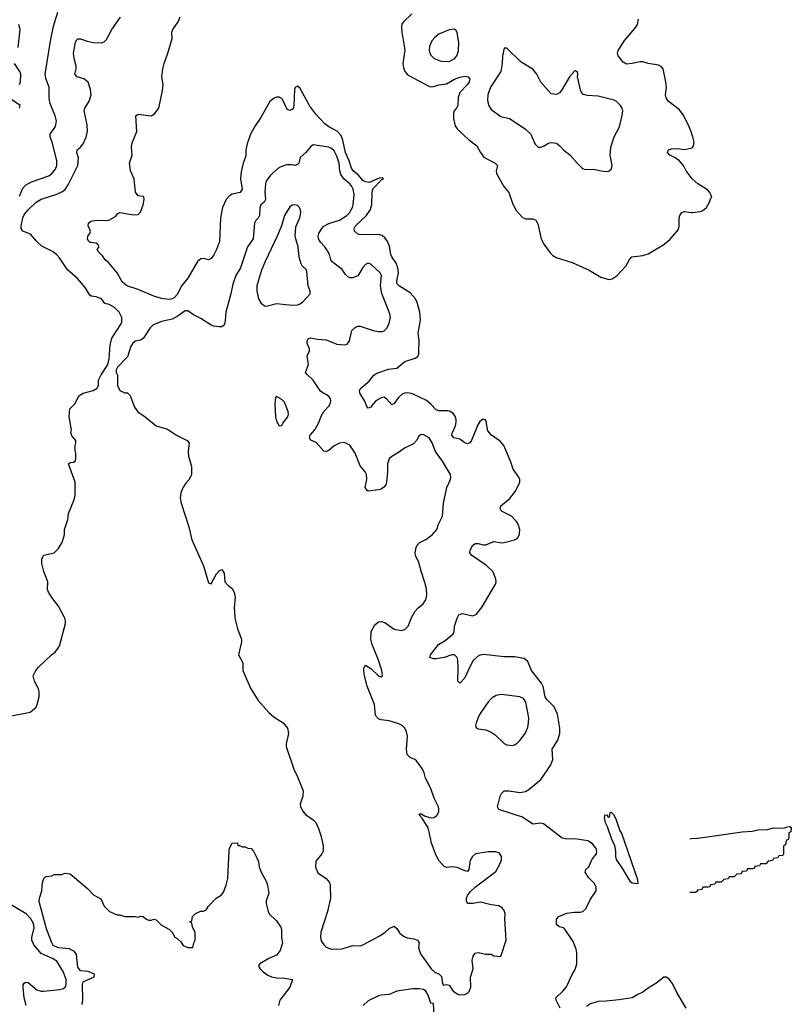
# Model space of a CAD drawing. Header units: inches. Extents: x 1834610 to 2027685, y 642842 to 774116.
# Tile 548 of 632: x 1984865 to 1990766, y 727040 to 734566. Entities that reach past the tile are written whole.
import ezdxf

# ---------------------------------------------------------------- set-up
doc = ezdxf.new("R2010")
doc.units = ezdxf.units.IN
doc.header["$MEASUREMENT"] = 0
for name, color, linetype in [('B9782', 7, 'Continuous'), ('B9783', 7, 'Continuous'), ('B9792', 7, 'Continuous'), ('B9793', 7, 'Continuous')]:
    doc.layers.add(name, color=color, linetype=linetype)

msp = doc.modelspace()

# ---------------------------------------------------------------- linework, layer by layer
at = {"layer": 'B9782', "color": 5}
for points, elevation in [([(1984790, 729242.7), (1984946.3, 729273.7), (1984990, 729312), (1984999, 729330), (1985014, 729390), (1985014, 729430), (1985009, 729450), (1984979.3, 729510), (1984969.4, 729550.6), (1984989.3, 729590), (1985010, 729616), (1985108.7, 729710), (1985135.3, 729730), (1985164, 729770), (1985172.3, 729787.7), (1985216, 729950), (1985216, 729970), (1985209.3, 729990), (1985204.3, 730000)], 240), ([(1986509.8, 730000), (1986510.4, 729990), (1986530.3, 729910.3), (1986561.6, 729830), (1986561.6, 729810), (1986539.1, 729710), (1986570.5, 729650), (1986570.5, 729590), (1986630, 729455.5), (1986690, 729360.5), (1986769.4, 729269.4), (1986810, 729234.9), (1986880.7, 729190), (1986913.4, 729150), (1986920.4, 729110), (1986903.1, 729030), (1986903.6, 729010), (1986964.2, 728830), (1986985.7, 728790), (1987032.3, 728670), (1987030.2, 728629.8), (1987010.3, 728570), (1987013.4, 728550), (1987030, 728516.3), (1987050, 728490.5), (1987108.7, 728448.7), (1987128.7, 728428.7), (1987150, 728382.8), (1987167, 728330), (1987186.7, 728250), (1987186.4, 728210), (1987175.5, 728190), (1987130, 728134), (1987126.9, 728086.9), (1987143.9, 728043.9), (1987210, 728001.6), (1987234.4, 727970), (1987239.5, 727950), (1987241.1, 727850), (1987217.8, 727750), (1987167.9, 727590), (1987164.6, 727550), (1987170, 727524), (1987190, 727493.4), (1987210, 727476.3), (1987250, 727461.6), (1987330, 727462.4), (1987410, 727488.5), (1987470, 727487.7), (1987490, 727494), (1987618.3, 727561.7), (1987661.2, 727590), (1987690, 727618.8), (1987730, 727638), (1987750, 727618), (1987770, 727586), (1987799.9, 727559.9), (1987827.1, 727547.1), (1987879.9, 727539.9), (1987906.8, 727530), (1987918.8, 727510), (1987914, 727470), (1987930, 727424.7), (1988010.9, 727310.9), (1988042, 727282), (1988070, 727272), (1988090, 727252), (1988099.6, 727199.6), (1988106, 727186), (1988130, 727191.3), (1988150, 727184.7), (1988179.9, 727139.9), (1988216.4, 727116.4), (1988230, 727112.7), (1988270, 727114.9), (1988290, 727124.9), (1988302.7, 727137.3), (1988316.2, 727170), (1988312.3, 727247.7), (1988332.3, 727310), (1988324.7, 727375.3), (1988333.6, 727406.4), (1988348.7, 727430), (1988370, 727434.8), (1988430, 727422.8), (1988470, 727422.8), (1988492, 727410), (1988535.9, 727404.1), (1988546.6, 727413.4), (1988586.3, 727530), (1988576.3, 727690), (1988578, 727730), (1988570, 727757.2), (1988556, 727776), (1988530, 727791.5), (1988470, 727800.9), (1988390, 727821.2), (1988330, 727809.2), (1988290, 727809), (1988282, 727830), (1988282, 727850), (1988289, 727870), (1988310, 727898), (1988350, 727938), (1988505.6, 728054.4), (1988534.8, 728105.2), (1988550, 728142), (1988549.2, 728170), (1988535.5, 728195.5), (1988505.2, 728205.2), (1988450, 728205.1), (1988350, 728189.3), (1988327.3, 728170), (1988310, 728142), (1988298.8, 728070), (1988290, 728055.3), (1988270, 728059.3), (1988210, 728085.6), (1988170, 728089.6), (1988130, 728084.5), (1988110, 728091.6), (1988070, 728139.7), (1988050, 728178), (1988013.2, 728270), (1987997.7, 728357.7), (1987987.8, 728387.8), (1987942.7, 728462.7), (1987917.2, 728490), (1987930, 728497.1), (1987960.3, 728480.2), (1988005.7, 728465.7), (1988033.1, 728466.9), (1988056.1, 728483.9), (1988069.6, 728510), (1988071.3, 728531.3), (1988066.6, 728550), (1988034.2, 728614.2), (1988009.6, 728689.6), (1987967.5, 728767.5), (1987958, 728810), (1987943.2, 728843.2), (1987900.2, 728900.2), (1987888, 728910), (1987850, 728925.2), (1987829.5, 728949.5), (1987823.7, 728990), (1987829.6, 729090), (1987823.3, 729123.3), (1987809.3, 729150), (1987789.6, 729169.6), (1987763.6, 729183.6), (1987690, 729206.3), (1987630, 729212.8), (1987610, 729220.5), (1987587, 729247), (1987578.3, 729330), (1987522.7, 729470), (1987501.5, 729550), (1987496.9, 729590), (1987498, 729610), (1987510, 729630.6), (1987550, 729606.4), (1987610, 729550.8), (1987630, 729542.8), (1987639, 729550), (1987634.7, 729590), (1987610, 729669), (1987559.7, 729790), (1987549.7, 729830), (1987553.3, 729890), (1987580.1, 729939.9), (1987610, 729963.1), (1987630, 729966.7), (1987657.1, 729957.1), (1987730, 729906.4), (1987782, 729898), (1987810, 729905.5), (1987835.6, 729930), (1987864.1, 730000)], 240), ([(1988998.9, 727010), (1988967.6, 727070), (1988966, 727090), (1989019.7, 727140.2), (1989047.2, 727172.8), (1989090, 727266.8), (1989114, 727306), (1989124.7, 727350), (1989124.7, 727430), (1989120.4, 727460.4), (1989098.9, 727518.9), (1989034.3, 727614.3), (1989022.8, 727622.8), (1988990, 727632.3), (1988970, 727649.2), (1988969.4, 727690), (1988989.3, 727710), (1989050, 727735.2), (1989104.4, 727744.4), (1989150, 727744.4), (1989171.1, 727748.9), (1989195.1, 727770), (1989230, 727842), (1989273.6, 727906.4), (1989274.6, 727934.6), (1989262, 727962), (1989214, 728010), (1989189.2, 728050.8), (1989195.3, 728070), (1989218, 728090), (1989244, 728150), (1989275.3, 728190), (1989279, 728210), (1989274, 728230), (1989246.3, 728266.3), (1989210, 728289.2), (1989110, 728304.5), (1989050, 728302.4), (1989014, 728310), (1988870, 728418.7), (1988850, 728425.1), (1988790, 728415.6), (1988710, 728469.7), (1988529.7, 728529.7), (1988518, 728550), (1988539.5, 728630), (1988550, 728650.8), (1988569.2, 728670), (1988607.7, 728672.3), (1988690, 728658), (1988733.7, 728666.3), (1988758.4, 728681.6), (1988850, 728757.1), (1988896.6, 728823.4), (1988926, 728870), (1988941.3, 728910), (1988937.4, 728990), (1988980.6, 729059.4), (1988995.6, 729110), (1988995.6, 729150), (1988976.8, 729256.8), (1988952.7, 729312.7), (1988896.3, 729370), (1988883.9, 729390), (1988867.9, 729467.9), (1988854.9, 729494.9), (1988779.7, 729590), (1988750, 729660.9), (1988722.2, 729682.3), (1988650, 729695.4), (1988570, 729696), (1988412.5, 729712.5), (1988375.6, 729704.4), (1988333.3, 729666.7), (1988305, 729615.1), (1988270, 729535.6), (1988230, 729493.2), (1988216, 729510), (1988219.1, 729610), (1988215.1, 729670), (1988209.6, 729690), (1988190, 729709.6), (1988170, 729709.7), (1988110, 729689.8), (1988050, 729679.5), (1988030, 729679.3), (1988002, 729690), (1988006.6, 729710), (1988067.1, 729790), (1988119.6, 729820.4), (1988181.3, 729870), (1988188.3, 729890), (1988190, 729931), (1988209.7, 729990), (1988215.2, 730000)], 220), ([(1989990, 728305.2), (1990000, 728305.9)], 220), ([(1985342.2, 727037.8), (1985347.2, 727072.8), (1985345.6, 727190), (1985349.8, 727210.2), (1985435.3, 727250), (1985438, 727270), (1985389.6, 727289.6), (1985330, 727294.5), (1985310, 727324), (1985299.3, 727419.3), (1985283, 727443), (1985242.5, 727462.5), (1985165.2, 727470), (1985150, 727475.4), (1985122, 727490), (1985111.6, 727510), (1985070, 727617.2), (1985014, 727826), (1985015.3, 727850), (1985034, 727906), (1985039, 727970), (1985050, 728002), (1985064, 728016), (1985110, 728022), (1985130, 728031.3), (1985188.4, 728031.6), (1985210, 728042), (1985250, 728038), (1985384.5, 727924.5), (1985430, 727876), (1985484.7, 727844.7), (1985511.3, 727790), (1985552, 727750), (1985610, 727724.7), (1985630, 727724.7), (1985670, 727711.3), (1985748.4, 727711.6), (1985770, 727704.7), (1985790, 727712), (1985808.4, 727711.6), (1985830, 727692), (1985850, 727682), (1985870, 727682), (1985890, 727691.3), (1985910, 727684.7), (1985950, 727644.7), (1986010, 727612), (1986030.9, 727590.9), (1986051.6, 727551.6), (1986070, 727542), (1986098, 727518), (1986114, 727490), (1986150, 727474), (1986190, 727474), (1986198, 727510), (1986208, 727530), (1986208, 727590), (1986186, 727630), (1986182, 727662), (1986166, 727670), (1986182, 727678), (1986186, 727710), (1986206, 727730), (1986248.4, 727751.6), (1986270, 727752), (1986290, 727762), (1986308, 727790), (1986368, 727850), (1986406, 727874), (1986423.2, 727896.8), (1986444, 727950), (1986458, 728002), (1986467.2, 728212.8), (1986470, 728232), (1986490, 728272), (1986530, 728274), (1986534, 728254), (1986546, 728254), (1986570, 728242), (1986590, 728242), (1986610, 728232), (1986634, 728230), (1986654, 728210), (1986679.6, 728159.6), (1986690.9, 728130.9), (1986696, 728090), (1986710.8, 728050.8), (1986750, 727982), (1986761, 727950), (1986770.7, 727890), (1986751, 727830), (1986751, 727810), (1986764.7, 727750), (1986772, 727730), (1986830, 727678), (1986861, 727630), (1986866, 727610), (1986866, 727550), (1986876, 727510), (1986858, 727450), (1986830, 727415.3), (1986770, 727389.2), (1986702, 727350), (1986692, 727330), (1986704.7, 727310), (1986728.1, 727288.1), (1986762.8, 727262.8), (1986790, 727250.6), (1986830, 727241.6), (1986890, 727240.4), (1986952, 727230), (1986930.8, 727170), (1986854.8, 727070), (1986844, 727030)], 220), ([(1990000, 727894), (1989990, 727894)], 220), ([(1984915.7, 727030), (1984900.2, 727090), (1984892.1, 727167.9), (1984892.6, 727187.4), (1984899.7, 727200.3), (1984910, 727208.4), (1984930, 727206.4), (1984997.3, 727150), (1985030, 727139.5), (1985050, 727140.3), (1985170, 727151.5), (1985199.3, 727160.7), (1985213, 727170), (1985221, 727190), (1985219.3, 727230), (1985197.8, 727290), (1985150, 727369.7), (1985116.9, 727390), (1985029.1, 727429.1), (1984973, 727493), (1984958.3, 727530), (1984958.4, 727550), (1984975.3, 727624.7), (1984970, 727657.2), (1984950, 727692.2), (1984914.5, 727730), (1984782.7, 727810)], 240), ([(1989961.6, 727010), (1989891.6, 727130), (1989858.3, 727198.3), (1989830, 727233.2), (1989810, 727246), (1989790, 727246.6), (1989737.5, 727202.5), (1989670, 727163.7), (1989630, 727132), (1989586.9, 727113.1), (1989550, 727089.4), (1989450, 727073.6), (1989350, 727062.9), (1989290, 727061.3), (1989230, 727043), (1989198.5, 727021.5)], 220), ([(1988035.6, 726950), (1988030, 727046), (1988010, 727048), (1987989.3, 727110), (1987970, 727139), (1987952, 727152), (1987918.9, 727158.9), (1987870, 727157.6), (1987750, 727139.6), (1987690, 727113.3), (1987630, 727109.6), (1987610, 727104.2), (1987530, 727065.6), (1987492.7, 727030)], 240)]:
    msp.add_lwpolyline(points, dxfattribs=dict(at, elevation=elevation))
for points, elevation in [([(1988550, 729407.8), (1988510, 729399.6), (1988478.3, 729381.7), (1988450, 729355.1), (1988390.5, 729270), (1988378, 729250), (1988354.8, 729190), (1988351, 729170), (1988356, 729156), (1988370, 729146), (1988430, 729137.1), (1988470, 729120.4), (1988500.5, 729100.5), (1988570, 729033), (1988590, 729021.6), (1988630, 729017.1), (1988650, 729023.8), (1988670, 729035.5), (1988690, 729056.3), (1988730, 729110.6), (1988750, 729156), (1988757.2, 729190), (1988758, 729230), (1988734.5, 729350), (1988717.4, 729377.4), (1988690.8, 729390.8)], 240), ([(1989390, 728506), (1989378, 728502), (1989372.7, 728467.3), (1989366, 728470), (1989362, 728482), (1989350, 728486), (1989338, 728482), (1989334, 728466), (1989342.8, 728430), (1989358.8, 728398.8), (1989388, 728310), (1989413.2, 728253.2), (1989420.5, 728210), (1989420.5, 728170), (1989426.7, 728146.7), (1989475.9, 728075.9), (1989530, 727981), (1989550, 727967.3), (1989590, 727962), (1989594, 727966), (1989593.2, 727990), (1989470, 728346), (1989455.3, 728370), (1989430, 728446), (1989410, 728486)], 220)]:
    msp.add_lwpolyline(points, close=True, dxfattribs=dict(at, elevation=elevation))
at = {"layer": 'B9783', "color": 5}
for points, elevation in [([(1984864.4, 733215.6), (1984890, 733278), (1984910, 733300.9), (1984954.9, 733325.1), (1985087.1, 733372.9), (1985111.1, 733390), (1985138.1, 733421.9), (1985147.9, 733450), (1985148.3, 733490), (1985113.5, 733630), (1985097.1, 733670), (1985098.2, 733690), (1985138.9, 733750), (1985145.5, 733790), (1985136.5, 733830), (1985096.8, 733930), (1985090.8, 733970), (1985089.8, 734050), (1985067.7, 734107.7), (1985060.1, 734150), (1985103.7, 734416.3), (1985124.4, 734515.6), (1985157, 734623.1)], 260), ([(1985204.3, 730000), (1985162.7, 730082.7), (1985110, 730149.4), (1985085.6, 730190), (1985078.4, 730210), (1985079.3, 730270), (1985050, 730348.7), (1985033.2, 730410), (1985035.3, 730444.7), (1985050, 730471.3), (1985130, 730491.3), (1985158.6, 730521.4), (1985188.7, 730570), (1985208.7, 730630), (1985209, 730670), (1985233.6, 730746.4), (1985239, 730790), (1985279, 730890), (1985288.4, 730928.4), (1985288.7, 731030), (1985238, 731170), (1985250, 731182), (1985276.4, 731183.6), (1985288.4, 731191.6), (1985295.3, 731210), (1985295.3, 731250), (1985288.7, 731270), (1985288.7, 731310), (1985295.3, 731330), (1985295.3, 731350), (1985264.7, 731384.7), (1985255.3, 731410), (1985262, 731430), (1985244, 731530), (1985248.4, 731591.6), (1985288.4, 731631.6), (1985318, 731690), (1985350, 731711.3), (1985426, 731730), (1985458, 731750), (1985468.4, 731771.6), (1985468.7, 731810), (1985489.1, 731850.9), (1985536.4, 731923.6), (1985549, 731971), (1985558, 732078), (1985569.6, 732130), (1985640, 732240), (1985645.7, 732254.3), (1985647, 732290), (1985625, 732330), (1985590, 732365.3), (1985550, 732387.3), (1985516.3, 732396.3), (1985490, 732431), (1985450, 732447.1), (1985411.3, 732451.3), (1985400.4, 732460.4), (1985372.1, 732510), (1985340.8, 732550), (1985303.5, 732590), (1985230, 732654.5), (1985170, 732745.7), (1985150, 732768.6), (1985121.6, 732790), (1985034.7, 732834.7), (1984995.2, 732870), (1984946.6, 732926.6), (1984888.5, 732948.5), (1984877.2, 732970), (1984876.1, 732990), (1984887.9, 733052.1), (1984901.3, 733078.7), (1984930, 733112.8), (1984990, 733170.2), (1985030, 733192.8), (1985150, 733232), (1985187.4, 733250), (1985211.9, 733268.1), (1985235.7, 733304.3), (1985308.5, 733450), (1985313.8, 733510), (1985301.1, 733550), (1985304.7, 733570), (1985329.8, 733590.2), (1985350, 733616.3), (1985372.5, 733667.5), (1985382.8, 733710), (1985382, 733762), (1985358.7, 733870), (1985363.6, 733890), (1985396.9, 733943.1), (1985411.5, 733990), (1985407.5, 734032.5), (1985387.6, 734087.6), (1985354.5, 734114.5), (1985304.5, 734130), (1985288, 734150), (1985297.7, 734190), (1985297.7, 734210), (1985281, 734270), (1985277.2, 734310), (1985292.6, 734390), (1985300.5, 734410), (1985310, 734420.4), (1985330, 734419.6), (1985380.7, 734400.7), (1985430, 734391.1), (1985490, 734389), (1985510, 734395.8), (1985530, 734413.4), (1985570, 734490.5), (1985635.1, 734584.9)], 240), ([(1988215.2, 730000), (1988224.1, 730015.9), (1988250, 730027), (1988330, 730008.4), (1988357.2, 730022.8), (1988402.5, 730077.5), (1988503.7, 730250), (1988509.3, 730270), (1988506.6, 730290), (1988485.8, 730345.8), (1988433.7, 730393.7), (1988322.9, 730470), (1988308, 730490), (1988309.7, 730510), (1988330, 730548.4), (1988350, 730562.6), (1988370, 730562.3), (1988410, 730550.3), (1988430, 730552), (1988490, 730575.8), (1988550, 730566.7), (1988570, 730568.4), (1988648, 730590), (1988670, 730601), (1988677.2, 730610), (1988686.3, 730633.7), (1988689.4, 730670), (1988677, 730710), (1988664.5, 730730), (1988626, 730770), (1988548.7, 730808.7), (1988538.4, 730830), (1988545.1, 730850), (1988614.2, 730905.8), (1988657.8, 730962.2), (1988689.7, 731030), (1988689.7, 731050), (1988681.3, 731070), (1988638.9, 731130), (1988619.2, 731190), (1988568.2, 731310), (1988540.9, 731340.9), (1988473.7, 731390), (1988444.1, 731424.1), (1988433.6, 731493.6), (1988426.8, 731506.8), (1988410, 731512), (1988384.7, 731495.3), (1988367.8, 731470), (1988317.1, 731342.9), (1988308.2, 731331.8), (1988290, 731324.2), (1988270, 731331.9), (1988230, 731358.2), (1988184.5, 731370), (1988170, 731389.3), (1988174, 731410), (1988198.1, 731461.9), (1988203, 731490), (1988203, 731510), (1988195.9, 731535.9), (1988177.9, 731557.9), (1988152.8, 731572.8), (1988136.8, 731576.8), (1988070, 731576.2), (1988050, 731582.9), (1988010, 731626.6), (1987975.4, 731655.4), (1987870, 731706.5), (1987830, 731714.6), (1987810, 731711.9), (1987790, 731702.4), (1987762.7, 731677.3), (1987730, 731631.5), (1987710, 731622.4), (1987670, 731668.3), (1987650, 731679.2), (1987630, 731676.1), (1987588.7, 731651.3), (1987559.9, 731620.1), (1987550, 731602.7), (1987530, 731597.2), (1987519.3, 731610), (1987505.6, 731650), (1987467.3, 731710), (1987464.5, 731730), (1987475.1, 731750), (1987537.8, 731802.2), (1987572.4, 731847.6), (1987595.8, 731864.2), (1987684.7, 731895.3), (1987750, 731902.4), (1987810, 731951.6), (1987890, 731979.1), (1987908.8, 731991.2), (1987916.8, 732010), (1987918.7, 732030), (1987918.9, 732110), (1987913.3, 732170), (1987930.8, 732270), (1987925.2, 732330), (1987905.1, 732405.1), (1987890.9, 732430.9), (1987850, 732477.4), (1987768.7, 732528.7), (1987749.2, 732550), (1987748.8, 732570), (1987760.9, 732630), (1987756.5, 732670), (1987743.7, 732703.7), (1987710, 732753), (1987703.2, 732770), (1987694.4, 732834.4), (1987675.4, 732875.4), (1987658.5, 732898.5), (1987636.4, 732916.5), (1987610, 732924.5), (1987470, 732921.9), (1987448.3, 732928.3), (1987425.3, 732950), (1987422.9, 732970), (1987432.2, 732990), (1987513.5, 733066.5), (1987544.9, 733110), (1987557.5, 733150), (1987559.4, 733240.6), (1987566.1, 733273.9), (1987635.1, 733344.9), (1987648, 733350), (1987638, 733358), (1987614.5, 733354.5), (1987538.8, 733321.2), (1987510, 733324.9), (1987490, 733336.5), (1987456.7, 733376.7), (1987416.2, 733410), (1987403.2, 733430), (1987385.8, 733485.8), (1987356.6, 733550), (1987334.3, 733654.3), (1987322.2, 733682.2), (1987292.7, 733712.7), (1987230, 733747.2), (1987199.2, 733770), (1987130, 733844.2), (1987084.8, 733904.8), (1987010, 734038.4), (1986990, 734058), (1986972.8, 734047.2), (1986967.6, 734032.4), (1986962.8, 733910), (1986956.1, 733883.9), (1986930, 733871.3), (1986910, 733878.4), (1986874.9, 733954.9), (1986865, 733965), (1986850, 733973.1), (1986830, 733972.9), (1986810, 733965.8), (1986778.8, 733941.2), (1986710, 733819.1), (1986665.4, 733754.6), (1986630.9, 733690), (1986603.5, 733616.5), (1986594.4, 733570), (1986594.1, 733525.9), (1986573.2, 733470), (1986558, 733402), (1986553.8, 733350), (1986566.4, 733270), (1986550, 733245.1), (1986490, 733233), (1986470, 733218.7), (1986444.6, 733190), (1986417, 733130), (1986399.6, 733050), (1986393.4, 732870), (1986370, 732809.3), (1986350, 732769.2), (1986330, 732741.2), (1986310, 732729), (1986270, 732739.6), (1986250, 732736.4), (1986223.9, 732716.1), (1986151.5, 732590), (1986106.3, 732533.7), (1986070, 732465.7), (1986050, 732443.1), (1986030, 732430.9), (1986010, 732427), (1985950, 732434.8), (1985891, 732451), (1985770, 732503.6), (1985685.2, 732530), (1985650, 732561.2), (1985609.6, 732629.6), (1985546.3, 732706.3), (1985519, 732730), (1985499.5, 732759.5), (1985468.7, 732790), (1985458, 732810), (1985474, 732830), (1985464.7, 732844.7), (1985450, 732858), (1985403.3, 732863.3), (1985392, 732872), (1985383.7, 732890), (1985386.6, 732910), (1985400.7, 732930), (1985407, 732950), (1985389.2, 732990), (1985392.3, 733010), (1985410, 733025.5), (1985450, 733032.4), (1985529.3, 733030.7), (1985545.6, 733034.4), (1985598, 733062), (1985616.4, 733083.6), (1985630, 733091.3), (1985734.4, 733074.4), (1985770, 733077.4), (1985790, 733095.5), (1985809.4, 733149.4), (1985817.2, 733190), (1985815.3, 733210), (1985810, 733214), (1985770, 733218), (1985750, 733246), (1985739.3, 733350), (1985713.2, 733410), (1985705.2, 733470), (1985725.2, 733530), (1985721.2, 733590), (1985724.7, 733624.7), (1985762, 733710), (1985754, 733830), (1985770, 733842.8), (1985870, 733831), (1985895.1, 733844.9), (1985929, 733890), (1985956.5, 734023.5), (1985961.2, 734070), (1985953.2, 734130), (1985960.9, 734190), (1985969.3, 734230), (1985998, 734310), (1986030, 734422), (1986029.3, 734470), (1986036, 734490), (1986077.2, 734550), (1986092.9, 734587.1)], 220), ([(1987863.1, 734610), (1987800.8, 734550), (1987788.7, 734531.3), (1987783.8, 734510), (1987786.8, 734470), (1987811.3, 734331.3), (1987795.5, 734230), (1987799, 734199), (1987811.2, 734170), (1987828.1, 734148.1), (1987840.1, 734140.1), (1987990, 734059.7), (1988010, 734052.9), (1988030, 734054.3), (1988070, 734068.5), (1988130, 734075.9), (1988190, 734110.1), (1988230, 734126.4), (1988270, 734134.7), (1988295.5, 734130), (1988307, 734110), (1988302, 734090), (1988290, 734069.8), (1988231, 734009), (1988219.3, 733970), (1988214.7, 733910), (1988205.3, 733890), (1988188.8, 733870), (1988182.6, 733850), (1988181.7, 733810), (1988195.1, 733755.1), (1988210, 733730.6), (1988230.5, 733710), (1988296.3, 733650), (1988361.3, 733601.3), (1988388.2, 733550), (1988415.8, 733515.8), (1988502, 733470), (1988519.3, 733450), (1988508.8, 733410), (1988510.3, 733390), (1988566.4, 733290), (1988605.7, 733245.7), (1988636.4, 733156.4), (1988663.3, 733103.4), (1988710, 733052.7), (1988736.4, 733043.6), (1988790, 733043.8), (1988813.1, 733033.1), (1988826.3, 733006.3), (1988854, 732890), (1988874.3, 732850), (1988922.4, 732782.4), (1988943, 732763), (1988968.1, 732748.1), (1989090, 732708.5), (1989219.3, 732650), (1989310, 732597.2), (1989370, 732579.6), (1989396.2, 732583.8), (1989433.2, 732610), (1989499.6, 732680.4), (1989527.5, 732732.5), (1989547.5, 732752.5), (1989630, 732762), (1989670, 732774.9), (1989790, 732847.2), (1989835.7, 732884.3), (1989894, 732950), (1989905.6, 732970), (1989909.6, 732990), (1989907.6, 733050), (1989914.5, 733070), (1989930, 733090.7), (1989950, 733099.1), (1990000, 733092)], 220), ([(1990000, 733707.7), (1989980.4, 733760.4), (1989938.3, 733838.3), (1989910, 733876.4), (1989824, 733944), (1989810, 733969), (1989804.7, 733990), (1989810.9, 734049.1), (1989806.6, 734090), (1989785.1, 734190), (1989770, 734207), (1989750, 734218.7), (1989670, 734231.3), (1989630, 734242.3), (1989610, 734243.9), (1989549.7, 734229.7), (1989505.6, 734225.6), (1989479.7, 734239.7), (1989440.7, 734290), (1989435.6, 734310), (1989441.3, 734330), (1989494, 734410), (1989570, 734497), (1989588.7, 734530), (1989597.4, 734570)], 220), ([(1984853, 734353), (1984868.1, 734490), (1984857.5, 734530)], 280), ([(1984864.4, 734070), (1984872.2, 734090), (1984874.5, 734150), (1984866.5, 734170), (1984824.8, 734230)], 280), ([(1984864.2, 733890), (1984869.7, 733910), (1984786.9, 733966.9)], 280), ([(1987864.1, 730000), (1987868.2, 730010), (1987890, 730045.5), (1987910, 730068), (1987950, 730100.5), (1987970, 730130.8), (1987979.1, 730170), (1987975.5, 730215.5), (1987964.6, 730264.6), (1987934.5, 730350), (1987917.5, 730417.5), (1987892.7, 730470), (1987889.4, 730490), (1987896, 730530), (1987905.2, 730550), (1987924, 730570), (1987970, 730593), (1988022.7, 730630), (1988055.6, 730670), (1988067.3, 730710), (1988099.5, 730770), (1988105.4, 730870), (1988132.8, 730990), (1988158.7, 731050), (1988162.4, 731070), (1988158.7, 731090), (1988098.9, 731190), (1988043.7, 731263.7), (1988019.1, 731330), (1987995.6, 731370), (1987950, 731395.1), (1987930, 731393.2), (1987918, 731382), (1987900.4, 731350), (1987877.7, 731322.3), (1987808, 731290), (1987770, 731261.6), (1987710, 731227.6), (1987690.2, 731209.8), (1987676.9, 731170), (1987678.2, 731110), (1987671.4, 731030), (1987664.6, 731010), (1987650, 730993), (1987630, 730978.3), (1987610, 730971.1), (1987530, 730962), (1987519.3, 730970), (1987507.8, 730990), (1987518.9, 731050), (1987516.9, 731090), (1987507.8, 731110), (1987470, 731154.5), (1987430, 731252), (1987390, 731313.3), (1987350, 731334), (1987310.2, 731329.8), (1987271.2, 731308.8), (1987230, 731272.8), (1987210, 731264.8), (1987190, 731266.9), (1987132.7, 731332.7), (1987092.6, 731352.6), (1987080.5, 731370), (1987086, 731390), (1987123.1, 731430), (1987153.4, 731486.6), (1987170, 731534.4), (1987190.9, 731570), (1987230, 731612.7), (1987240.4, 731630), (1987245.1, 731650), (1987241.3, 731670), (1987230, 731685.1), (1987210, 731701.3), (1987190, 731707.1), (1987165.1, 731725.1), (1987109.8, 731809.8), (1987065.6, 731850), (1987051.5, 731870), (1987073.3, 731930), (1987064.2, 731990), (1987069.6, 732010), (1987082, 732030), (1987080.7, 732050), (1987063, 732090), (1987062.9, 732110), (1987070, 732126), (1987090, 732133.4), (1987143.4, 732123.4), (1987210, 732118.1), (1987290, 732086), (1987350, 732080.9), (1987370, 732084.4), (1987387.1, 732110), (1987406.2, 732190), (1987430, 732213.4), (1987450, 732222.6), (1987470, 732222.6), (1987569.5, 732190.5), (1987610, 732183), (1987636.6, 732183.4), (1987651.7, 732188.3), (1987675.1, 732210), (1987690, 732244.7), (1987700.5, 732290), (1987696.6, 732316.6), (1987633.5, 732473.5), (1987624.2, 732530), (1987631.9, 732610), (1987622, 732630), (1987550, 732697), (1987530, 732703.7), (1987510, 732695.1), (1987490, 732672.3), (1987450, 732607), (1987410, 732593), (1987390, 732593.3), (1987378.6, 732598.6), (1987357.7, 732617.7), (1987330, 732656.9), (1987254.6, 732714.6), (1987244.4, 732730), (1987233.7, 732770), (1987220, 732800), (1987198.9, 732830), (1987164.9, 732864.9), (1987150.9, 732890), (1987148.9, 732910), (1987153.1, 732930), (1987174.7, 732970), (1987192, 732988), (1987230, 733008.3), (1987310, 733034.2), (1987365.7, 733070), (1987387.6, 733090), (1987409.8, 733130), (1987415.7, 733150), (1987424, 733230), (1987414.8, 733270), (1987404.8, 733290), (1987389.8, 733310), (1987345.3, 733345.3), (1987321.2, 733381.2), (1987313.8, 733410), (1987307.7, 733470), (1987290, 733523.5), (1987270, 733563.1), (1987250, 733581.8), (1987230, 733590.7), (1987110, 733609.6), (1987090, 733594.5), (1987052.4, 733550), (1987009.1, 733510.9), (1987000.4, 733470), (1986990, 733458.4), (1986970, 733451.5), (1986950, 733455.8), (1986905.1, 733454.9), (1986850, 733434.5), (1986782.8, 733377.3), (1986749, 733331), (1986743.6, 733310), (1986740.6, 733250), (1986746, 733190), (1986735.5, 733170), (1986708, 733150), (1986702.3, 733130), (1986698, 733070), (1986690, 733049.7), (1986670.3, 733030), (1986661.7, 733010), (1986651, 732890), (1986608.4, 732830), (1986553.2, 732670), (1986519.2, 732610), (1986495.9, 732544.1), (1986480.2, 732470), (1986440.6, 732330), (1986437.2, 732262.8), (1986428.3, 732231.7), (1986410, 732217.7), (1986390, 732216.8), (1986350, 732222.2), (1986330, 732229.8), (1986250, 732282.6), (1986195.1, 732310), (1986150, 732339.7), (1986130, 732339.1), (1986078.1, 732301.9), (1986030, 732275.9), (1985950, 732257.7), (1985884, 732230), (1985862, 732210), (1985810, 732128.7), (1985790, 732116), (1985750, 732109.3), (1985730, 732094), (1985714.8, 732070), (1985690, 731988), (1985612, 731910), (1985602, 731890), (1985602, 731870), (1985612.7, 731847.3), (1985612, 731770), (1985631.6, 731731.6), (1985670, 731714), (1985690, 731714), (1985710, 731694), (1985743.5, 731603.5), (1985767.5, 731567.5), (1985824.7, 731530), (1985910, 731461), (1985995.2, 731435.2), (1986064.7, 731390), (1986144.7, 731350), (1986162, 731330), (1986152.7, 731267.3), (1986155.8, 731230), (1986178.7, 731150), (1986179.5, 731090), (1986160.5, 731050), (1986136.3, 731023.7), (1986112.4, 730987.6), (1986098.3, 730950), (1986091.6, 730910), (1986099.6, 730870), (1986158, 730690), (1986181.5, 730590), (1986270.7, 730390), (1986310, 730262), (1986330, 730254), (1986369.4, 730330.6), (1986390, 730352), (1986410, 730362), (1986430, 730334), (1986434.8, 730270), (1986459.8, 730239.8), (1986490, 730218), (1986506, 730190), (1986512.7, 730152.7), (1986505.5, 730070), (1986509.8, 730000)], 240), ([(1990000, 733359.4), (1989963, 733410), (1989940.5, 733450), (1989908.8, 733488.8), (1989873.3, 733513.3), (1989837, 733530), (1989818.7, 733550), (1989827.3, 733570), (1989850, 733578.5), (1989890, 733581.3), (1989950, 733574.3), (1989997, 733583), (1990000, 733584.3)], 220)]:
    msp.add_lwpolyline(points, dxfattribs=dict(at, elevation=elevation))
for points, elevation in [([(1988190, 734494), (1988150, 734489), (1988070, 734455.1), (1988038.8, 734430), (1988015.8, 734404.2), (1987998.7, 734361.3), (1987997.6, 734330), (1988002.4, 734310), (1988011.9, 734291.9), (1988031.9, 734271.9), (1988070, 734252.4), (1988090, 734247.4), (1988150, 734247), (1988192, 734270), (1988210, 734294.8), (1988220.5, 734330), (1988222.9, 734390), (1988210, 734466), (1988203.1, 734483.1)], 240), ([(1988590, 734348.7), (1988570, 734348), (1988556.3, 734290), (1988555.3, 734230), (1988543.8, 734170), (1988465.8, 734050), (1988444.9, 733990), (1988443.6, 733950), (1988451.5, 733911.5), (1988470, 733879.3), (1988544.8, 733824.8), (1988610, 733810.3), (1988730.3, 733730.3), (1988773.4, 733690), (1988798.8, 733630), (1988810, 733611.3), (1988830, 733591.3), (1988850, 733591.3), (1988870, 733598), (1988910, 733621), (1988930, 733626), (1988970, 733621), (1988998.8, 733598.8), (1989027.5, 733567.5), (1989073.3, 733533.3), (1989130, 733465.5), (1989170, 733427.7), (1989190, 733421), (1989250, 733424), (1989314, 733410), (1989350, 733405.5), (1989370, 733408), (1989390, 733426), (1989395.6, 733450), (1989381.6, 733530), (1989386.6, 733590), (1989411.6, 733670), (1989452.5, 733747.5), (1989472.9, 733832.9), (1989477.6, 733870), (1989473.6, 733890), (1989460.7, 733910), (1989430, 733939.7), (1989410, 733951.1), (1989290, 733980.4), (1989205.9, 733985.9), (1989174.9, 733994.9), (1989161.6, 734010), (1989153, 734030), (1989132, 734130), (1989134.5, 734150), (1989130, 734168), (1989114.6, 734174.6), (1989110, 734175.3), (1989070, 734129), (1989010, 734029), (1988992.5, 734007.5), (1988970, 733994), (1988930, 733999), (1988850, 734089.2), (1988818.7, 734150), (1988790, 734187.6), (1988699.6, 734239.6)], 240), ([(1986970, 733151.5), (1986950, 733147.6), (1986930, 733135.6), (1986890.3, 733070), (1986867.4, 732990), (1986834.7, 732910), (1986741.7, 732718.3), (1986713.5, 732650), (1986679.6, 732530), (1986678, 732490), (1986692.2, 732432.2), (1986710, 732401), (1986738, 732378), (1986750, 732374.8), (1986830, 732396.3), (1986950, 732383.8), (1986990, 732386.7), (1987010, 732392.7), (1987030, 732407.7), (1987086.6, 732470), (1987087.3, 732490), (1987071.3, 732530), (1987062, 732642), (1987055.4, 732655.4), (1987024.8, 732684.8), (1987018.4, 732698.4), (1987002.8, 732750), (1986995.8, 732830), (1986976.1, 732890), (1986972.9, 732910), (1986978, 732982), (1987008.3, 733050), (1987015.4, 733090), (1987012.5, 733112.5), (1987004.5, 733130), (1986990, 733144.5)], 260), ([(1986830, 731686), (1986822, 731678), (1986816, 731630), (1986820.5, 731530), (1986830, 731498), (1986850, 731461), (1986870, 731464.7), (1986877.7, 731482.3), (1986914.5, 731530), (1986920.9, 731550), (1986919.3, 731570), (1986890, 731642), (1986870, 731662)], 260)]:
    msp.add_lwpolyline(points, close=True, dxfattribs=dict(at, elevation=elevation))
at = {"layer": 'B9792', "color": 5, "elevation": 220}
msp.add_lwpolyline([(1990000, 728305.9), (1990050.7, 728309.3), (1990390, 728357.2), (1990470, 728362), (1990510, 728373.2), (1990583.6, 728376.4), (1990630, 728388), (1990710, 728386), (1990725.4, 728394.6), (1990750, 728398), (1990766, 728390), (1990762, 728358), (1990746, 728350), (1990746, 728310), (1990742, 728298), (1990727.3, 728292.7), (1990722, 728258), (1990706, 728250), (1990706, 728190), (1990702, 728178), (1990670, 728174), (1990662, 728158), (1990630, 728154), (1990622, 728138), (1990590, 728134), (1990570, 728114), (1990530, 728114), (1990522, 728098), (1990487.3, 728092.7), (1990482, 728078), (1990470, 728074), (1990430, 728074), (1990422, 728058), (1990390, 728054), (1990382, 728038), (1990350, 728034), (1990330, 728014), (1990290, 728014), (1990282, 727998), (1990250, 727994), (1990230, 727974), (1990190, 727974), (1990182, 727958), (1990147.3, 727952.7), (1990142, 727938), (1990130, 727934), (1990090, 727934), (1990082, 727918), (1990047.3, 727912.7), (1990042, 727898), (1990030, 727894), (1990000, 727894)], dxfattribs=at)
at = {"layer": 'B9793', "color": 5, "elevation": 220}
for points in [[(1990000, 733584.3), (1990010.9, 733589.1), (1990018.6, 733601.4), (1990021.8, 733630), (1990014, 733670), (1990000, 733707.7)], [(1990000, 733092), (1990010.5, 733090.5), (1990070, 733098.4), (1990090, 733106.4), (1990118, 733130), (1990140.5, 733170), (1990150, 733202), (1990158, 733210), (1990143.7, 733243.7), (1990126, 733266), (1990050, 733309.8), (1990006.9, 733350), (1990000, 733359.4)]]:
    msp.add_lwpolyline(points, dxfattribs=at)

doc.saveas('drawing.dxf')
